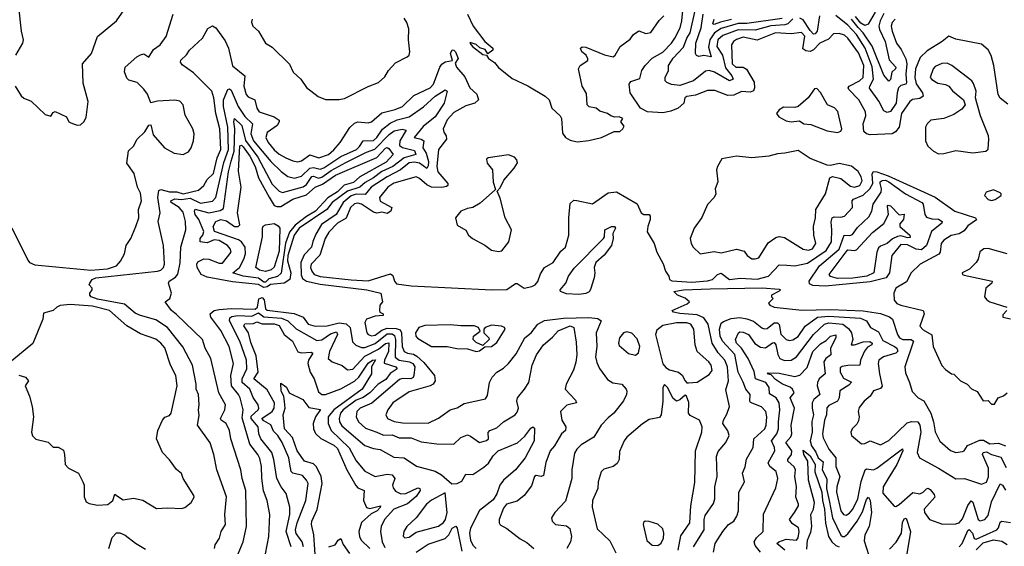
# Model space of a CAD drawing. Extents: x 1603745 to 1745082, y 385868 to 533966.
# Tile 432 of 646: x 1704320 to 1710069, y 441148 to 444222. Entities that reach past the tile are written whole.
import ezdxf

# ---------------------------------------------------------------- set-up
doc = ezdxf.new("R2010")
doc.units = 0

msp = doc.modelspace()

# ---------------------------------------------------------------- linework, layer by layer
at = {"layer": '0CON20XD'}
for points in [[(1704312.3, 444297.7), (1704328.5, 444155), (1704340, 444105), (1704336.2, 444085), (1704296.2, 444015)], [(1704655, 443606.2), (1704675, 443608.8), (1704695, 443626.7), (1704708.3, 443651.7), (1704720, 443745), (1704691.7, 443851.7), (1704686.2, 443965), (1704738.6, 444025), (1704775, 444124), (1704886, 444215), (1704929.7, 444280.3)], [(1710089.6, 443729.6), (1710045, 443763.5), (1710032.4, 443785), (1710007.2, 443955), (1709992.1, 444012.1), (1709975, 444045.6), (1709935, 444078.6), (1709785, 444108.1), (1709745, 444126), (1709705.8, 444094.2), (1709619.4, 444040.6), (1709578.5, 444001.5), (1709550.9, 443935), (1709545.8, 443885), (1709555, 443847.9), (1709591.3, 443795), (1709595.5, 443775), (1709575, 443761.6), (1709533, 443757), (1709517.5, 443745), (1709468.3, 443675), (1709455, 443595.4), (1709433.2, 443566.8), (1709414.2, 443555), (1709285, 443550.5), (1709265, 443555.3), (1709249.6, 443569.6), (1709244.7, 443615), (1709259.5, 443660.5), (1709257.5, 443685), (1709219.6, 443755), (1709160.3, 443815), (1709156.9, 443825), (1709163.4, 443835), (1709224.2, 443865), (1709244.8, 443885), (1709248.7, 443955), (1709218.1, 444028.1), (1709155.6, 444115), (1709135, 444132.6), (1709105, 444141.9), (1709070.6, 444139.4), (1709042.4, 444107.6), (1708990.9, 444085), (1708954.2, 444045.8), (1708935, 444036.1), (1708909.4, 444039.4), (1708892.5, 444052.5), (1708904.6, 444125), (1708885, 444146.9), (1708825, 444139.8), (1708733.8, 444146.2), (1708625, 444102.8), (1708545, 444119.3), (1708505, 444107.2), (1708487.6, 444095), (1708475.3, 444075), (1708480.7, 443965), (1708501.1, 443945), (1708545, 443945.9), (1708564.1, 443934.1), (1708607.6, 443857.6), (1708610.8, 443825), (1708603.7, 443806.3), (1708585, 443799.6), (1708535, 443803.2), (1708489.2, 443780.8), (1708455, 443778.8), (1708379.1, 443809.1), (1708335, 443809.2), (1708265, 443781.2), (1708215, 443774), (1708204.3, 443765.7), (1708197.1, 443735), (1708164.3, 443705.7), (1708122.7, 443687.3), (1708075, 443677.6), (1707985, 443683.5), (1707944.8, 443704.8), (1707885.2, 443795), (1707878.4, 443845), (1707888, 443862), (1707940.8, 443879.2), (1707952.5, 443925), (1707971.2, 443955), (1708012.1, 443997.9), (1708075, 444031.7), (1708125, 444084.3), (1708144.4, 444115), (1708175.5, 444174.5), (1708186.3, 444215), (1708194.8, 444295)], [(1708835, 444226.3), (1708805, 444198.5), (1708788.1, 444191.9), (1708705, 444185.9), (1708615, 444160.6), (1708515, 444162.5), (1708425, 444130.1), (1708396.2, 444105), (1708390.9, 444065), (1708422.6, 444015), (1708441.4, 443941.4), (1708478, 443895), (1708485.5, 443875), (1708465, 443865.3), (1708376.2, 443915), (1708345, 443924.7), (1708325, 443921.8), (1708255, 443865.4), (1708175, 443838.4), (1708125, 443844.2), (1708097.8, 443855), (1708089.7, 443865), (1708088.4, 443885), (1708107.8, 443925), (1708108.9, 443955), (1708135, 443997.3), (1708195, 444061.3), (1708216, 444115), (1708235, 444145.5), (1708263.1, 444275)], [(1709365, 444258.7), (1709343.8, 444215), (1709336.8, 444185), (1709339.2, 444165), (1709372.9, 444095), (1709397.1, 443987.1), (1709435.2, 443945), (1709434.1, 443935), (1709413, 443915), (1709405, 443873.8), (1709395, 443862.5), (1709365, 443898.8), (1709297.7, 444067.7), (1709245.7, 444145.7), (1709215, 444176.4), (1709176.9, 444225)], [(1709315.6, 444265), (1709274.9, 444195.1), (1709255, 444187.3), (1709231, 444201), (1709199.7, 444239.7)], [(1704275, 443006.7), (1704368, 442818), (1704378, 442805), (1704408.3, 442791.7), (1704735, 442760.8), (1704832.7, 442767.3), (1704884.4, 442785), (1704908, 442812), (1704932.5, 442855), (1704941.2, 442905), (1704968.9, 442945), (1704998.9, 443015), (1705015.8, 443065), (1705014.3, 443115), (1705030.6, 443165), (1705025, 443208.8), (1705008.8, 443245), (1704988, 443325), (1704946.2, 443385), (1704955, 443456.2), (1704985, 443483.8), (1705006.7, 443525), (1705051.7, 443568.3), (1705075, 443606.7), (1705085, 443607.5), (1705100.3, 443550.3), (1705165, 443474), (1705222.6, 443442.6), (1705274, 443436), (1705305, 443451.2), (1705320.8, 443475), (1705334.2, 443515), (1705338, 443555), (1705331.2, 443585), (1705287.1, 443665), (1705273.8, 443725), (1705255, 443746), (1705225, 443753.3), (1705125, 443746.9), (1705085, 443737.5), (1705066.8, 443786.8), (1705045, 443817.5), (1705005.7, 443855.7), (1704958.1, 443868.1), (1704945, 443881.2), (1704933, 443917), (1704935.6, 443944.4), (1705003.8, 444006.2), (1705025, 444016.9), (1705045, 444021.9), (1705075, 444002.5), (1705101.3, 444048.7), (1705140, 444075), (1705175.6, 444124.4), (1705217.1, 444255)], [(1705677.5, 444225), (1705673, 444207), (1705681.2, 444185), (1705714.3, 444154.3), (1705756.2, 444085), (1705795, 444062), (1705895, 443962), (1705917.5, 443915), (1705960.8, 443875), (1705995, 443826.2), (1706063.7, 443773.7), (1706105.5, 443755.5), (1706185, 443755.5), (1706217.4, 443762.6), (1706355, 443832.2), (1706415, 443855.8), (1706451.1, 443888.9), (1706472.5, 443925), (1706515, 443970), (1706583.3, 444005), (1706593.3, 444015), (1706598.8, 444035), (1706590, 444105), (1706591.7, 444168.3), (1706580, 444205), (1706565, 444230.8)], [(1706933.8, 444253.8), (1706967.8, 444185), (1707035, 444094.2), (1707083.3, 444055), (1707082.5, 444045), (1707053, 444023), (1707038.1, 444048.1), (1707007.6, 444057.6), (1706985, 444078.1), (1706950.7, 444089.3), (1706947.5, 444085), (1706964.5, 444065), (1707025, 444018.9), (1707045, 444014), (1707058.1, 443995), (1707092.1, 443972.1), (1707115, 443942.2), (1707195, 443878.6), (1707286, 443836), (1707388.8, 443775), (1707411.2, 443755), (1707426.2, 443705), (1707475, 443660), (1707483.8, 443645), (1707489.3, 443559.3), (1707507.5, 443535), (1707535, 443518), (1707575, 443509.4), (1707643.2, 443516.8), (1707717.5, 443535), (1707790.7, 443569.3), (1707825, 443570), (1707842.5, 443585), (1707849.3, 443600.7), (1707830, 443625), (1707842.5, 443645), (1707820, 443655), (1707795, 443653.3), (1707770.6, 443660.6), (1707752.5, 443675), (1707707.3, 443687.3), (1707685, 443705.8), (1707645, 443713.8), (1707633.8, 443725), (1707630.3, 443790.3), (1707603.8, 443835), (1707583.3, 443935), (1707592.5, 443955), (1707636.4, 443983.6), (1707636.7, 443993.3), (1707626.9, 444015), (1707602.9, 444035), (1707593.8, 444055), (1707605, 444064), (1707625, 444060.9), (1707735, 444017.2), (1707785, 444004.7), (1707797.3, 444015), (1707825.7, 444065), (1707885, 444107.5), (1707904.6, 444135.4), (1707935, 444157.5), (1707975, 444140.8), (1708005, 444147.1), (1708052.9, 444217.1), (1708080, 444245)], [(1708771.7, 444228.3), (1708565, 444198.9), (1708515, 444199.1), (1708415, 444171.1), (1708376.3, 444145), (1708349.1, 444105), (1708342.6, 444062.6), (1708357.3, 444005), (1708315, 444012.1), (1708285, 444008), (1708272.3, 444012.3), (1708265.6, 444025.6), (1708267, 444085), (1708298.5, 444175), (1708310.6, 444255)], [(1708477, 444223), (1708411.7, 444208.3), (1708375, 444193), (1708367.1, 444197.1), (1708374.5, 444225.5)], [(1708989.2, 444245), (1708975.5, 444155), (1708965, 444140), (1708955, 444138.5), (1708935, 444158.5), (1708895, 444220.4), (1708875, 444231.6)], [(1709431.1, 444225), (1709414.7, 444205), (1709408.8, 444185), (1709415, 444154.3), (1709440.3, 444085), (1709467.6, 444047.6), (1709494.2, 443994.2), (1709500.3, 443965), (1709493.3, 443905), (1709497.4, 443852.6), (1709493.6, 443845), (1709465, 443837.4), (1709451.9, 443825), (1709442.4, 443795), (1709438, 443735), (1709405, 443685.3), (1709385, 443679.6), (1709365, 443689.1), (1709336.1, 443746.1), (1709282, 443822), (1709283.3, 443835), (1709305.5, 443875), (1709297.5, 443947.5), (1709256.4, 444056.4), (1709205.1, 444135), (1709155, 444190.5), (1709085, 444247.4)], [(1705457.9, 441135), (1705462.4, 441157.6), (1705486.4, 441195), (1705495.5, 441235), (1705522.3, 441275), (1705517.7, 441335), (1705528, 441438), (1705470.8, 441595), (1705454.6, 441684.6), (1705432, 441752), (1705358.4, 441855), (1705367.4, 441912.6), (1705364.1, 441945.9), (1705368.5, 441975), (1705364.6, 442035), (1705351.4, 442065), (1705351.4, 442095), (1705329.7, 442205), (1705273, 442313), (1705183.9, 442425), (1705115, 442470), (1705025.3, 442494.7), (1704995, 442509.1), (1704931.8, 442561.8), (1704775, 442590.2), (1704738, 442605), (1704730, 442615), (1704728.8, 442625), (1704743.3, 442645), (1704743.3, 442655), (1704726.7, 442675), (1704728.8, 442685), (1704744, 442705), (1704765, 442714.5), (1705125, 442753.5), (1705145, 442760), (1705159.6, 442775), (1705165.7, 442794.3), (1705159.7, 442905), (1705129.2, 443045), (1705139.6, 443095), (1705126.6, 443183.4), (1705131.9, 443225), (1705145, 443231.1), (1705195, 443216.6), (1705237.8, 443217.8), (1705275, 443204.9), (1705363.9, 443226.1), (1705395, 443254.5), (1705415, 443289.4), (1705451.1, 443325), (1705473.4, 443416.6), (1705495.1, 443465), (1705488.7, 443585), (1705464.4, 443675), (1705453.5, 443765), (1705441.6, 443805), (1705335, 443912.7), (1705269.5, 443959.5), (1705258.9, 443975), (1705260.6, 443985), (1705293.6, 444016.4), (1705311.2, 444045), (1705386.9, 444115), (1705419.2, 444170.8), (1705445, 444187.1), (1705465, 444174.6), (1705519, 444099), (1705539.5, 444055), (1705563.3, 443953.3), (1705633.8, 443895), (1705628.6, 443835), (1705642.7, 443785), (1705655, 443772), (1705693.5, 443753.5), (1705704.1, 443705), (1705718.5, 443685), (1705805.8, 443655), (1705836, 443635), (1705836, 443625), (1705822.5, 443605), (1705765, 443563.5), (1705757.5, 443535), (1705771, 443505), (1705805, 443463.3), (1705835, 443437.5), (1705874.5, 443415), (1705915, 443397.4), (1705945, 443392.2), (1705965, 443398.8), (1706015, 443433.8), (1706065.9, 443415.9), (1706122.9, 443435), (1706155, 443461.9), (1706191.2, 443505), (1706247.6, 443592.4), (1706275, 443617.9), (1706294.7, 443625.3), (1706355, 443619.6), (1706375, 443626.1), (1706435, 443678.9), (1706512.3, 443697.7), (1706555, 443714.7), (1706620.9, 443779.1), (1706716.1, 443825), (1706736.3, 443845), (1706772.7, 443945), (1706785, 443963.3), (1706805, 443975.7), (1706846.2, 443983.8), (1706836, 444025), (1706844.4, 444045.6), (1706855, 444044), (1706865, 444033.8), (1706881.1, 443995), (1706861.7, 443968.3), (1706870, 443945), (1706918.9, 443888.9), (1706948.2, 443825), (1706988.3, 443788.3), (1706998.2, 443755), (1706976.9, 443735), (1706925, 443719.2), (1706855, 443680), (1706815, 443637.3), (1706793.1, 443585), (1706796.5, 443565), (1706809.6, 443545), (1706811.3, 443525), (1706764.6, 443465), (1706756.5, 443365), (1706762.4, 443335), (1706819.6, 443265), (1706820, 443255), (1706812.4, 443247.6), (1706785, 443242.3), (1706724.8, 443244.8), (1706697.8, 443257.8), (1706655, 443295.4), (1706635, 443304.5), (1706505, 443267.1), (1706470, 443245), (1706420.6, 443185), (1706425, 443163.8), (1706493.3, 443125), (1706486.7, 443105), (1706465, 443091.2), (1706435, 443098.8), (1706405, 443092.5), (1706385, 443099.2), (1706315, 443145.6), (1706295, 443150.7), (1706275, 443147), (1706251.7, 443125), (1706226.1, 443063.9), (1706175, 443033.5), (1706125, 442981.6), (1706104.2, 442945), (1706072.6, 442847.4), (1706021.3, 442795), (1706019, 442775), (1706025, 442754.5), (1706040, 442735), (1706075, 442722.6), (1706254.5, 442704.5), (1706355, 442697.3), (1706485, 442738.4), (1706498.9, 442728.9), (1706508.5, 442695), (1706520.7, 442680.7), (1706605, 442668.6), (1707076.2, 442646.2), (1707165, 442648.1), (1707215, 442682.4), (1707225, 442681.9), (1707264.9, 442654.9), (1707310.5, 442665), (1707328.9, 442675), (1707345.6, 442694.4), (1707361.4, 442738.6), (1707385, 442776), (1707435, 442804.3), (1707479.3, 442870.7), (1707506.9, 442895), (1707525.5, 442965), (1707525.8, 443065), (1707535, 443150), (1707555, 443168.8), (1707573.6, 443166.4), (1707665, 443147.8), (1707755, 443211.5), (1707805, 443216.9), (1707925, 443147.1), (1707949.2, 443095), (1707965, 443084.4), (1707994.6, 443084.6), (1708000.8, 443075), (1708001.8, 443055), (1707986.7, 443015), (1707984.4, 442984.4), (1708025, 442916.7), (1708040.8, 442865), (1708077.5, 442797.5), (1708090, 442755), (1708111.1, 442725), (1708114.4, 442705), (1708127.4, 442697.4), (1708245, 442690), (1708335, 442697.5), (1708365.1, 442704.9), (1708393.8, 442735), (1708415, 442741.9), (1708465, 442705.6), (1708526.5, 442713.5), (1708625, 442707.5), (1708691.8, 442725), (1708755, 442791.5), (1708799.8, 442789.8), (1708845.4, 442785.4), (1708920.6, 442800.6), (1709029, 442875), (1709059.2, 442925), (1709062.8, 442995), (1709057.1, 443042.9), (1709063.3, 443065), (1709075, 443071.1), (1709115, 443069.7), (1709135, 443076.2), (1709182.1, 443125), (1709181.2, 443165), (1709187.8, 443175), (1709245, 443197.7), (1709284.1, 443235), (1709301.2, 443265), (1709296.8, 443323.2), (1709305, 443335.5), (1709325, 443334.7), (1709390.8, 443310.8), (1709665.8, 443185.8), (1709780.5, 443105), (1709901.5, 443065), (1709906.7, 443053.3), (1709855, 443018.2), (1709835, 442990)], [(1709685, 443440), (1709715, 443441.4), (1709785, 443459.5), (1709885, 443445.6), (1709960, 443455), (1709973.8, 443466.2), (1709979.4, 443525), (1709976.9, 443545), (1709930.3, 443660.3), (1709907.7, 443737.7), (1709901.2, 443765), (1709904.4, 443805), (1709889.8, 443849.8), (1709878.6, 443865), (1709762, 443955), (1709735, 443968.6), (1709705, 443966.5), (1709665, 443948.6), (1709653.3, 443935), (1709636.2, 443885), (1709645, 443872.9), (1709681.2, 443851.2), (1709725, 443844.5), (1709744.7, 443834.7), (1709767, 443807), (1709830, 443755), (1709840, 443725), (1709820.9, 443699.1), (1709775, 443668.5), (1709715, 443645.4), (1709640, 443635), (1709618.8, 443615), (1709608.8, 443595), (1709609.2, 443515), (1709623.2, 443483.2), (1709655.6, 443455.6), (1709685, 443440)], [(1704293.8, 443835), (1704328.3, 443778.3), (1704345, 443763.3), (1704387.3, 443747.3), (1704469.3, 443669.3), (1704501.7, 443658.3), (1704515, 443680), (1704526.4, 443686.4), (1704592.5, 443655), (1704606.7, 443626.7), (1704619.3, 443619.3), (1704655, 443606.2)], [(1705596.2, 441105), (1705624.5, 441175), (1705644.7, 441265), (1705640.9, 441475), (1705619.5, 441545), (1705612.1, 441595), (1705552.5, 441775), (1705545.3, 441825), (1705525.4, 441865), (1705496.9, 441885), (1705492.3, 441895), (1705517.3, 441945), (1705520.9, 441975), (1705483.4, 442043.4), (1705435.4, 442245), (1705403.9, 442305), (1705386.9, 442355), (1705235, 442500.7), (1705205.6, 442525), (1705170, 442575), (1705196.2, 442595), (1705206.7, 442625), (1705188, 442685), (1705192.5, 442695), (1705230.7, 442719.3), (1705243.1, 442736.9), (1705257.5, 442802.5), (1705261.4, 442895), (1705289.3, 442995), (1705289.1, 443045), (1705275, 443099.4), (1705251.5, 443125), (1705204.6, 443155), (1705202.5, 443165), (1705225, 443177.2), (1705265, 443173.5), (1705315, 443181.3), (1705375, 443151.8), (1705445, 443163), (1705466.1, 443183.9), (1705512.1, 443387.9), (1705538.8, 443465), (1705536.2, 443595), (1705509.7, 443715), (1705509.5, 443755), (1705534.9, 443815.1), (1705545, 443817.6), (1705555, 443810.9), (1705595.5, 443715), (1705635, 443656.9), (1705678.9, 443615), (1705669.2, 443555), (1705685.8, 443515), (1705786.5, 443395), (1705846.1, 443336.1), (1705885, 443307.4), (1705925, 443296.9), (1705965, 443309.4), (1706015, 443356.4), (1706035, 443358.9), (1706075, 443348.9), (1706095, 443357), (1706195.9, 443424.1), (1706287, 443465), (1706305, 443482), (1706325, 443515.3), (1706385, 443517.6), (1706405.2, 443535), (1706437.7, 443582.3), (1706482.3, 443617.7), (1706525, 443637.4), (1706595, 443654.6), (1706676.9, 443713.1), (1706745.8, 443775), (1706805, 443812.2), (1706816.4, 443805), (1706799, 443735), (1706745.1, 443654.9), (1706675, 443598.5), (1706622.7, 443535), (1706665, 443525.2), (1706680, 443515), (1706673.7, 443475), (1706692.9, 443442.9), (1706707.5, 443395), (1706705, 443368.5), (1706696.3, 443353.7), (1706654.1, 443385), (1706625, 443390.6), (1706595, 443386.2), (1706543.7, 443346.3), (1706465, 443305.1), (1706373, 443245), (1706337.3, 443202.7), (1706285, 443204.3), (1706255, 443193.4), (1706209.7, 443155), (1706167, 443085), (1706082.9, 443027.1), (1706049.1, 442970.9), (1706032.5, 442927.5), (1706024.8, 442895), (1705981.2, 442848.8), (1705961.8, 442805), (1705963.6, 442733.6), (1705970.8, 442710.8), (1705995.3, 442695.3), (1706075, 442677.9), (1706346.2, 442645), (1706428.8, 442625), (1706437.5, 442575), (1706423.3, 442555), (1706420, 442525), (1706422.5, 442515), (1706442.5, 442505), (1706442.5, 442495), (1706395, 442491.6), (1706344.4, 442475), (1706336.1, 442455), (1706346.4, 442395), (1706355, 442384.2), (1706375, 442376.7), (1706395, 442381.6), (1706435, 442410), (1706465, 442421.6), (1706519, 442419), (1706541.1, 442411.1), (1706549.6, 442395), (1706554.2, 442314.2), (1706564, 442285), (1706585, 442275.2), (1706619.9, 442269.9), (1706638.6, 442258.6), (1706680.4, 442220.4), (1706741.9, 442145), (1706746.6, 442113.4), (1706734.2, 442095), (1706715.9, 442084.1), (1706595, 442050.9), (1706499.4, 441985), (1706469.7, 441945), (1706457.3, 441915), (1706467.8, 441895), (1706506.7, 441876.7), (1706555, 441868.4), (1706705, 441867.6), (1706764.4, 441895.6), (1706834.2, 441945.8), (1706875, 441956.8), (1706915, 441982.5), (1707040.7, 442009.3), (1707052.3, 442027.7), (1707063.8, 442105), (1707078.5, 442135), (1707105, 442164.5), (1707145, 442188.5), (1707175, 442215.3), (1707218.8, 442271.2), (1707269, 442365), (1707306, 442395), (1707345, 442445.9), (1707383.5, 442466.5), (1707495, 442480.7), (1707643.4, 442483.4), (1707695, 442478.1), (1707714.5, 442465), (1707685.4, 442395), (1707689.6, 442315), (1707682.3, 442255), (1707690.6, 442220.6), (1707706.1, 442186.1), (1707752, 442122), (1707782.6, 442102.6), (1707835, 442094), (1707861.2, 442065), (1707864.1, 442054.1), (1707862.5, 442035), (1707845, 441996.7), (1707788.6, 441925), (1707755, 441898.6), (1707715.4, 441854.6), (1707673.1, 441785), (1707598.8, 441741.2), (1707572.3, 441715), (1707558.7, 441691.3), (1707543.6, 441595), (1707543.8, 441545), (1707507.5, 441412.5), (1707444.6, 441345.4), (1707425.7, 441315), (1707429.2, 441295), (1707448.8, 441275), (1707512.7, 441267.3), (1707533.1, 441253.1), (1707541.8, 441205), (1707536.4, 441175), (1707515.6, 441135)], [(1709095, 443564), (1709115, 443571.4), (1709119.5, 443585), (1709096, 443686), (1709078.1, 443708.1), (1709035.6, 443725.6), (1708995, 443796.2), (1708975, 443820), (1708960.7, 443819.3), (1708922.9, 443765), (1708865, 443715.7), (1708845, 443709.4), (1708778.7, 443711.3), (1708753.7, 443696.3), (1708739.2, 443675), (1708752.9, 443655), (1708795, 443630.8), (1708825, 443626.2), (1708872.2, 443632.2), (1708897.5, 443615), (1708939.7, 443609.7), (1709035, 443572.5), (1709095, 443564)], [(1705745, 442658), (1705715, 442676.3), (1705562.2, 442692.2), (1705415, 442719), (1705380, 442735), (1705355.7, 442775.7), (1705353.5, 442795), (1705360.6, 442809.4), (1705395, 442825.7), (1705425, 442824.6), (1705485, 442800.9), (1705505, 442801.4), (1705554.2, 442865), (1705548.8, 442885), (1705532.8, 442905), (1705485, 442933.4), (1705455, 442936.6), (1705415, 442919.6), (1705374, 442925), (1705373.9, 442945), (1705389.8, 442965), (1705395.4, 442985), (1705366.5, 443055), (1705344.2, 443084.2), (1705339.8, 443105), (1705345, 443116.7), (1705425.4, 443094.6), (1705491.3, 443108.7), (1705509.8, 443120.2), (1705538.5, 443335), (1705555.8, 443395.8), (1705572.4, 443455), (1705575.7, 443585), (1705570, 443625), (1705575, 443644.5), (1705616.4, 443605), (1705637.8, 443517.8), (1705710.3, 443420.3), (1705795, 443262.9), (1705835, 443221.9), (1705855, 443213.3), (1705975, 443247.4), (1705995, 443260.4), (1706025, 443307.6), (1706035, 443309.7), (1706065, 443297.8), (1706085, 443302.6), (1706138.4, 443341.6), (1706225, 443389.3), (1706345, 443448.4), (1706394.4, 443465.6), (1706477.1, 443552.9), (1706506.1, 443573.9), (1706553.4, 443583.4), (1706577.5, 443577.5), (1706539.2, 443515), (1706537.2, 443487.2), (1706556, 443476), (1706625, 443459.3), (1706632.9, 443435), (1706565, 443416.6), (1706499.7, 443365), (1706435, 443336.5), (1706385, 443298.8), (1706337.4, 443272.6), (1706307, 443245), (1706235, 443221.8), (1706143.8, 443155), (1706112.8, 443115), (1705952.3, 443005), (1705922.4, 442965), (1705886, 442845), (1705884.3, 442815), (1705904, 442745), (1705896.5, 442705), (1705865, 442684.5), (1705785, 442675.5), (1705765, 442662.6), (1705745, 442658)], [(1705755, 442690.2), (1705745, 442690.4), (1705715, 442713.4), (1705625, 442724.5), (1705565.5, 442745), (1705603.1, 442775), (1705629, 442825), (1705638.4, 442855), (1705636.9, 442895), (1705615.2, 442925), (1705596.7, 442936.7), (1705457.5, 442985), (1705450.4, 443015), (1705465, 443043.3), (1705495, 443055.9), (1705527.8, 443047.8), (1705575, 443015.9), (1705595.2, 443014.8), (1705605.4, 443025), (1705592.4, 443095), (1705612.6, 443245), (1705598, 443338), (1705605, 443485.9), (1705615, 443489), (1705625, 443479.4), (1705664.6, 443425), (1705695.7, 443365), (1705715, 443298.1), (1705776.7, 443186.7), (1705805, 443138.5), (1705821.6, 443131.6), (1705845, 443132), (1705915, 443174.2), (1705995, 443199.7), (1706045.4, 443244.6), (1706088.7, 443261.3), (1706164.8, 443315), (1706405, 443418), (1706455, 443472.3), (1706465, 443475.7), (1706475, 443470.7), (1706500.8, 443435), (1706459.7, 443390.3), (1706305.1, 443304.9), (1706268.7, 443271.3), (1706214.7, 443255.3), (1706175, 443216.8), (1706118.5, 443181.5), (1706046.8, 443105), (1705995, 443074.3), (1705927.8, 443022.2), (1705895, 442981.9), (1705872.5, 442917.5), (1705847.1, 442742.9), (1705826.1, 442723.9), (1705775, 442710.3), (1705755, 442690.2)], [(1708615, 442825.5), (1708635, 442832.2), (1708690, 442920), (1708735, 442950.4), (1708755, 442957.3), (1708785, 442950.4), (1708895, 442882.9), (1708925, 442877.5), (1708949.1, 442885), (1708967.5, 442915), (1708955.9, 442965), (1708954.1, 443015), (1708965.8, 443065), (1708967.8, 443115), (1709025.8, 443205), (1709050.8, 443299.2), (1709065, 443306.2), (1709115, 443294.4), (1709171.3, 443251.3), (1709195, 443244.4), (1709225.3, 443255), (1709238, 443282), (1709233.5, 443305), (1709215, 443336.9), (1709176.7, 443366.7), (1709105, 443383.6), (1709055, 443370.8), (1709035, 443372.5), (1708935, 443411.4), (1708865, 443458.8), (1708787.7, 443442.3), (1708745, 443440), (1708693.9, 443426.1), (1708595, 443416.7), (1708505, 443426.2), (1708420, 443410), (1708393.8, 443365), (1708388.8, 443345), (1708396, 443275), (1708381.1, 443235), (1708384, 443205), (1708374.3, 443185), (1708335, 443144.2), (1708303.3, 443066.7), (1708257.8, 443005), (1708235.6, 442945), (1708240.6, 442915), (1708251.4, 442895), (1708293.3, 442855), (1708375, 442869.2), (1708415, 442861.2), (1708505, 442882), (1708550.2, 442870.2), (1708567.1, 442845), (1708595, 442826.9), (1708615, 442825.5)], [(1707115, 442868.8), (1707135, 442873.8), (1707176, 442925), (1707192.5, 442995), (1707153.8, 443065), (1707125, 443180), (1707108.3, 443221.7), (1707125, 443240), (1707146.7, 443285), (1707208, 443355), (1707227, 443387), (1707222.5, 443405), (1707209.5, 443419.5), (1707175, 443434), (1707055, 443416), (1707045, 443407.5), (1707050, 443385), (1707081.2, 443345), (1707083.9, 443273.9), (1707098.3, 443231.7), (1707009.1, 443150.9), (1706965, 443125.8), (1706935, 443120.8), (1706895, 443104), (1706863.8, 443065), (1706875, 443022.5), (1706924, 442994), (1706941.2, 442965), (1706963.8, 442945), (1707035, 442906.2), (1707075, 442876), (1707115, 442868.8)], [(1709025, 442667.5), (1708951.6, 442671.6), (1708930.6, 442680.6), (1708930.4, 442695), (1708990.4, 442785), (1709105, 442882.3), (1709133.8, 442965), (1709167.6, 442962.4), (1709182.5, 442967.5), (1709211.6, 443008.4), (1709278.6, 443071.4), (1709294.8, 443105), (1709304.1, 443145), (1709349.8, 443215), (1709352, 443235), (1709343.8, 443266.2), (1709344.7, 443275.3), (1709355, 443283.3), (1709375, 443284.7), (1709395, 443275.6), (1709491.4, 443205), (1709588.2, 443155), (1709594.7, 443144.7), (1709604.2, 443084.2), (1709615, 443068.5), (1709645, 443059.3), (1709685, 443057.2), (1709705.4, 443045), (1709704.5, 443035), (1709643.9, 442985), (1709615.1, 442904.9), (1709585, 442879.4), (1709555, 442882.1), (1709502.9, 442907.1), (1709465, 442910.3), (1709411.4, 442845), (1709398.6, 442745), (1709380, 442715), (1709285, 442691.9), (1709105, 442674.4), (1709025, 442667.5)], [(1709995, 443166), (1710015, 443172.5), (1710050, 443195), (1710051.2, 443205), (1710045, 443211.2), (1710005, 443228.1), (1709963.3, 443215), (1709953.3, 443195), (1709975, 443172.5), (1709995, 443166)], [(1709095, 442711.9), (1709053.7, 442723.7), (1709045.3, 442735), (1709145, 442868), (1709155, 442879), (1709195, 442874.8), (1709205, 442879.1), (1709299.1, 442980.9), (1709365, 443031.8), (1709392.6, 443085), (1709386.8, 443133.2), (1709390.8, 443139.2), (1709405, 443135.5), (1709455, 443083.1), (1709485, 443086.7), (1709480, 443055), (1709458.9, 443031.1), (1709459.5, 443015), (1709516.5, 442965), (1709519.2, 442950.8), (1709505, 442949), (1709465, 442959.7), (1709445, 442957.5), (1709416.2, 442943.8), (1709385, 442915.7), (1709345, 442899.6), (1709335, 442890.7), (1709324.8, 442865), (1709307, 442745), (1709267.1, 442725), (1709185, 442714), (1709095, 442711.9)], [(1705755, 442751.7), (1705719.9, 442759.9), (1705698.8, 442775), (1705738.6, 442955), (1705736.9, 443005), (1705742.1, 443017.9), (1705754.5, 443025.5), (1705805, 443031.9), (1705829.4, 443019.4), (1705838.7, 443005), (1705835, 442871.9), (1705805, 442776.9), (1705787.7, 442762.3), (1705755, 442751.7)], [(1707585, 442618.1), (1707512.5, 442622.5), (1707476.9, 442635), (1707476.5, 442645), (1707508.1, 442685), (1707524.1, 442725), (1707558, 442772), (1707729.2, 442945), (1707734.7, 442955.3), (1707736.2, 442995), (1707775, 443015.4), (1707793.8, 443015), (1707797.9, 443005), (1707784.1, 442975), (1707785.3, 442944.7), (1707775.5, 442905), (1707732.9, 442847.1), (1707684.7, 442805.3), (1707675, 442776.2), (1707678.7, 442745), (1707673.8, 442715), (1707652.7, 442647.3), (1707645.5, 442634.5), (1707625, 442623.8), (1707585, 442618.1)], [(1709835, 442990), (1709805, 442972.7), (1709758.2, 442961.8), (1709715.2, 442934.8), (1709699.6, 442915), (1709694.7, 442865.3), (1709687.2, 442852.8), (1709578.1, 442795), (1709525.9, 442744.1), (1709497.7, 442692.3), (1709436.2, 442655), (1709424, 442625), (1709426, 442585), (1709442, 442565), (1709463.8, 442555), (1709595.6, 442525), (1709601.8, 442505), (1709575, 442433.3), (1709595, 442411.9), (1709645, 442383.3), (1709653.1, 442315), (1709705, 442203.3), (1709725, 442180), (1709760, 442155), (1709775, 442152.5), (1709812.5, 442115), (1709852.5, 442095), (1709877.7, 442067.7), (1709911.2, 442051.2), (1709945, 441996.7), (1709975, 442000), (1709995, 441977.5), (1710011.7, 441978.3), (1710032.5, 442015), (1710063.6, 442026.4), (1710085, 442043.8)], [(1710085, 442854.5), (1709975, 442886.7), (1709950, 442885), (1709925, 442866.7), (1709916.7, 442825), (1709904.4, 442805), (1709865, 442766.7), (1709822.5, 442745), (1709824.3, 442735), (1709835, 442730), (1709997.5, 442695), (1709996.7, 442685), (1709960, 442655), (1709953.3, 442605), (1709966.1, 442586.1), (1709985, 442576), (1710083.8, 442545)], [(1708254.8, 441145.2), (1708316.2, 441245), (1708316.5, 441305), (1708322.7, 441327.3), (1708371.9, 441398.1), (1708378.4, 441425), (1708377.9, 441495), (1708391.8, 441555), (1708388, 441672), (1708398.3, 441701.7), (1708443.5, 441755), (1708462.2, 441795), (1708455, 441822), (1708425.5, 441865), (1708428.8, 441885), (1708449.5, 441920.5), (1708464.1, 441965), (1708442.6, 442062.6), (1708458, 442115), (1708452.8, 442195), (1708436.7, 442235), (1708398.3, 442278.3), (1708363.2, 442333.2), (1708340, 442445), (1708315, 442481.2), (1708275, 442500.3), (1708175, 442507.1), (1708137.5, 442515), (1708130, 442525), (1708217, 442563), (1708230, 442575), (1708206.1, 442596.1), (1708160, 442615), (1708140, 442635), (1708195, 442644.4), (1708351.9, 442651.9)], [(1708351.9, 442651.9), (1708655, 442657.4), (1708755, 442648.8), (1708762.5, 442645), (1708755, 442637.5), (1708710, 442615), (1708710, 442605), (1708720, 442595), (1708693, 442567), (1708700, 442555), (1708724.4, 442544.4), (1708887.5, 442527.5), (1709055, 442531.5), (1709245, 442522.9), (1709345, 442508), (1709398.7, 442488.7), (1709416.2, 442475), (1709444.7, 442385), (1709456, 442366), (1709476.4, 442356.4), (1709525, 442355.6), (1709538.7, 442345), (1709488.2, 442195), (1709491.5, 442161.5), (1709515.3, 442105.3), (1709531.1, 442051.1), (1709565.3, 442015.3), (1709598.4, 441998.4), (1709639.2, 441925), (1709655.6, 441875), (1709665.6, 441815.6), (1709693, 441763), (1709755, 441707.5), (1709785, 441696.5), (1709825, 441702.7), (1709835, 441706.5), (1709853.7, 441736.3), (1709925, 441768.3), (1709947.9, 441767.9), (1709985, 441745.7), (1710035, 441750.6), (1710075.8, 441735.8)], [(1705755.9, 441105), (1705774.7, 441205), (1705780, 441335), (1705764.5, 441415), (1705742.9, 441472.9), (1705733.7, 441546.3), (1705732.3, 441615), (1705721.4, 441661.4), (1705710, 441685), (1705663.3, 441745), (1705619.2, 441899.2), (1705624.3, 441945), (1705607.4, 442015), (1705598, 442035), (1705556.3, 442085), (1705553.8, 442146.2), (1705569.2, 442215), (1705542.6, 442315), (1705495, 442407.5), (1705436.6, 442485), (1705431.8, 442505), (1705455, 442524.3), (1705485, 442531.5), (1705555, 442536.7), (1705695, 442533.3), (1705707.9, 442545), (1705717, 442593), (1705735, 442600.2), (1705746.6, 442586.6), (1705754.9, 442534.9), (1705765, 442527.3), (1705923.2, 442506.8), (1705975.4, 442485.4), (1706005.1, 442445.1), (1706045, 442434), (1706115, 442435.7), (1706185, 442453.2), (1706226, 442446), (1706249.1, 442425), (1706262.8, 442342.8), (1706282.2, 442322.2), (1706315, 442308), (1706335, 442309.3), (1706395, 442332.6), (1706465, 442387.7), (1706495, 442388.4), (1706509, 442379), (1706515.1, 442355), (1706511.5, 442251.5), (1706535, 442234.2), (1706595.3, 442225.3), (1706615.1, 442215.1), (1706626.7, 442195), (1706622, 442145), (1706616.6, 442133.4), (1706604, 442126), (1706555, 442127.2), (1706537.8, 442122.2), (1706377, 441983), (1706308.8, 441955), (1706288.8, 441935), (1706284.7, 441905), (1706297.8, 441875), (1706338.7, 441838.7), (1706405, 441813.7), (1706445, 441797.6), (1706495, 441799.8), (1706535, 441782.1), (1706605, 441780.8), (1706665, 441757.5), (1706755, 441746.2), (1706855, 441744.4), (1706896.4, 441783.6), (1706935, 441798.1), (1706952.1, 441792.1), (1707005, 441753.8), (1707045, 441765.6), (1707056.4, 441775), (1707055, 441812.5), (1707064.5, 441825), (1707105, 441839.6), (1707145, 441875.5), (1707213.3, 441916.7), (1707225, 441931.4), (1707232.7, 441955), (1707222.7, 441995), (1707225.9, 442015), (1707268.2, 442065), (1707293.1, 442105), (1707311.8, 442205), (1707336.9, 442265), (1707377.5, 442325), (1707431.5, 442368.5), (1707463.5, 442406.5), (1707535, 442434.8), (1707554.8, 442424.8), (1707569.8, 442340.2), (1707573.4, 442265), (1707566.9, 442223.1), (1707553.1, 442176.9), (1707511.3, 442095), (1707504.5, 442065), (1707565, 442001.4), (1707571.4, 441985), (1707515, 441971.8), (1707476.9, 441935), (1707484.6, 441885), (1707509.5, 441845), (1707506.5, 441825), (1707483.6, 441805), (1707442.3, 441735), (1707417.5, 441705), (1707392, 441638), (1707378.1, 441561.9), (1707365, 441556.4), (1707335, 441561.2), (1707325, 441555.7), (1707307.8, 441502.2), (1707265, 441444.4), (1707225, 441412.5), (1707162.5, 441395), (1707145, 441371.5), (1707119.5, 441305), (1707118.6, 441285), (1707124.5, 441274.5), (1707165, 441252.7), (1707242.1, 441192.1), (1707281.6, 441171.6), (1707321.9, 441135)], [(1705118.8, 441368.8), (1705185, 441373.5), (1705265, 441369.4), (1705285, 441374.2), (1705322, 441405), (1705338.8, 441435), (1705336.2, 441445), (1705273.8, 441545), (1705264.1, 441574.1), (1705235, 441596.2), (1705194.1, 441654.1), (1705153.8, 441695), (1705118, 441775), (1705125.8, 441825), (1705153.1, 441885), (1705167.9, 441902.1), (1705195, 441911.1), (1705205.4, 441925), (1705238.9, 442085), (1705232, 442145), (1705201.6, 442205), (1705166.8, 442306.8), (1705145, 442334.7), (1705115, 442357.1), (1705025, 442388.5), (1704945.5, 442435), (1704844.4, 442525), (1704745, 442549.4), (1704615, 442558.8), (1704555.6, 442554.4), (1704536.7, 442545), (1704516.2, 442523.8), (1704460, 442510), (1704455.8, 442474.2), (1704397, 442333), (1704275, 442230.8)], [(1705905.2, 441145), (1705875.4, 441235), (1705897.4, 441335), (1705897.2, 441377.2), (1705876, 441456), (1705845.9, 441495), (1705821, 441545), (1705804.8, 441655), (1705791.9, 441695), (1705728.8, 441775), (1705716.2, 441805), (1705712.6, 441845), (1705671.3, 441895), (1705672.5, 441907.5), (1705713.3, 441945), (1705716.8, 441955), (1705712.9, 441975), (1705683.4, 442016.6), (1705663.5, 442065), (1705619.6, 442105), (1705619.9, 442125), (1705646.2, 442185), (1705645.1, 442235.1), (1705605.9, 442345.9), (1705545.5, 442465), (1705547.5, 442482.5), (1705559.6, 442490.4), (1705593.9, 442496.1), (1705675, 442491.6), (1705715, 442511.6), (1705745, 442486.8), (1705849.2, 442479.2), (1705884.9, 442464.9), (1705935, 442418.1), (1706055, 442348.9), (1706085, 442353.8), (1706135, 442389.3), (1706169.8, 442399.8), (1706174.7, 442385), (1706128.8, 442285), (1706121.8, 442245), (1706145, 442225.5), (1706202.9, 442202.9), (1706235, 442178.1), (1706265, 442182.9), (1706335, 442257.9), (1706415, 442299.5), (1706455, 442331.5), (1706475, 442335.2), (1706473.3, 442285), (1706449.3, 442235), (1706448.2, 442218.2), (1706515.4, 442195), (1706524.6, 442185), (1706483.8, 442156.2), (1706457.7, 442122.3), (1706412.7, 442095), (1706363.8, 442045), (1706325, 442017.2), (1706285, 442000.8), (1706208.1, 441945), (1706193.4, 441925), (1706185.5, 441895), (1706187.7, 441875), (1706200.9, 441850.9), (1706335, 441737.6), (1706385, 441719.5), (1706425, 441714.1), (1706505, 441668.9), (1706565, 441663.9), (1706636, 441616), (1706745, 441587.5), (1706782.5, 441565), (1706842.9, 441512.9), (1706875, 441514.5), (1706901.9, 441528.1), (1706925, 441569.1), (1706965, 441567.5), (1707030.3, 441609.7), (1707056.6, 441633.4), (1707085, 441676.5), (1707114.4, 441705), (1707227.5, 441752.5), (1707268.9, 441791.1), (1707305, 441838.9), (1707315.7, 441845.7), (1707325, 441837.5), (1707323.6, 441765), (1707270.5, 441665), (1707214.7, 441595), (1707144.8, 441535.2), (1707123.8, 441505), (1707105.9, 441455), (1707085, 441420), (1707005, 441356.7), (1706951.5, 441255), (1706946.7, 441225), (1706951.3, 441185), (1706966.5, 441155), (1706985.1, 441135.1)], [(1708370.9, 441115), (1708381.6, 441165), (1708425, 441234.6), (1708458.1, 441275), (1708490, 441295), (1708507.3, 441325), (1708516.8, 441355), (1708518.8, 441465), (1708552.2, 441525), (1708540.5, 441575), (1708556.8, 441613.2), (1708563.7, 441656.3), (1708601.8, 441725), (1708606.7, 441775), (1708670, 441835), (1708678.8, 441855), (1708683.2, 441905), (1708676.9, 441935), (1708652, 441962), (1708587.6, 441987.6), (1708582.9, 441995), (1708585.3, 442035), (1708559.5, 442065), (1708545, 442106.2), (1708515.5, 442165), (1708495, 442268.8), (1708423, 442345), (1708409.1, 442375), (1708405.2, 442415), (1708415, 442450.6), (1708428.8, 442461.2), (1708475, 442477.6), (1708525, 442484.5), (1708565, 442476.7), (1708605, 442462.3), (1708652.8, 442422.8), (1708667.3, 442417.3), (1708685, 442420.3), (1708725, 442452.3), (1708745, 442453.3), (1708753.4, 442443.4), (1708765, 442387.5), (1708795, 442355.4), (1708815, 442350), (1708835, 442353.6), (1708865, 442372.2), (1708905.8, 442434.2), (1708978.2, 442485), (1709042.5, 442492.5), (1709230.1, 442480.1), (1709263.8, 442465), (1709288.1, 442425), (1709335, 442401), (1709360.5, 442350.5), (1709427.1, 442315), (1709441, 442305), (1709447.8, 442287.8)], [(1710084.2, 442525), (1710060.8, 442499.2), (1710060.6, 442485), (1710105, 442475.6)], [(1705977.3, 441145), (1705968.7, 441175), (1705935, 441223.1), (1705930.6, 441245), (1705940.5, 441285), (1705991, 441415), (1706004.1, 441514.1), (1705995.4, 441535), (1705970.8, 441560.8), (1705915.7, 441575.7), (1705905, 441584.6), (1705896.9, 441626.9), (1705891.9, 441665), (1705853, 441755), (1705827.2, 441795), (1705801.4, 441821.4), (1705787.3, 441857.3), (1705745, 441880.6), (1705734.8, 441895), (1705793.8, 441935), (1705805.5, 441955), (1705807.9, 441985), (1705765, 442061.1), (1705687.1, 442125), (1705712.7, 442165), (1705700.9, 442260.9), (1705668.7, 442338.7), (1705655.1, 442395.1), (1705627.9, 442435), (1705635, 442446.2), (1705685, 442449), (1705705, 442458.1), (1705736.1, 442446.1), (1705805, 442446.8), (1705835, 442436.6), (1705865, 442385.2), (1705912.5, 442345), (1705945, 442282.7), (1705965, 442277.1), (1706021.5, 442281.5), (1706032.1, 442275), (1706005.6, 442235), (1706003, 442215), (1706015.2, 442165.2), (1706039.6, 442125), (1706065, 442050.6), (1706085, 442035.4), (1706105.7, 442035), (1706195, 442068.4), (1706275, 442112.3), (1706300.6, 442135), (1706355, 442216.9), (1706380.4, 442235), (1706397.4, 442237.4), (1706374.6, 442195.4), (1706374.3, 442155.7), (1706319.5, 442065), (1706155.1, 441945), (1706121.9, 441905), (1706121.2, 441865), (1706139.3, 441825), (1706243.3, 441723.3), (1706285, 441647.5), (1706335, 441586.9), (1706395.9, 441555.9), (1706465, 441569), (1706495.4, 441565), (1706510.2, 441545), (1706497.2, 441505), (1706499.9, 441489.9), (1706515, 441470), (1706545, 441455.3), (1706575, 441457), (1706645, 441490.2), (1706655.7, 441485.7), (1706658.8, 441475), (1706635, 441440), (1706585, 441396.8), (1706505.2, 441364.8), (1706450, 441305), (1706431.5, 441265), (1706426, 441235), (1706436.5, 441175), (1706451.1, 441141.1)], [(1706985, 442285.6), (1707005, 442290), (1707035, 442312.5), (1707075, 442314.6), (1707105, 442337.1), (1707154, 442415), (1707151.2, 442425), (1707133.7, 442433.7), (1707075, 442439.9), (1707037.5, 442425), (1707029.4, 442415), (1707030.6, 442395), (1707058.9, 442365), (1707061.4, 442355), (1707025, 442320), (1706985, 442337.8), (1706967.5, 442355), (1706968.9, 442375), (1707008.8, 442405), (1706999.2, 442425), (1706974, 442435), (1706895, 442434.3), (1706835, 442441.1), (1706685, 442437.1), (1706650, 442425), (1706631.5, 442395), (1706633.3, 442375), (1706643.5, 442363.5), (1706725, 442314.7), (1706815, 442314.6), (1706872.6, 442302.6), (1706935, 442300.8), (1706985, 442285.6)], [(1708225, 442102.5), (1708275, 442105.8), (1708345, 442150.6), (1708362.5, 442175), (1708357.5, 442205), (1708342.9, 442225), (1708275.6, 442285.6), (1708264.8, 442324.8), (1708256.5, 442415), (1708238.9, 442445), (1708215, 442451.9), (1708155, 442453.4), (1708075, 442437.3), (1708039.9, 442410.1), (1708033, 442385), (1708075, 442214.4), (1708092, 442192), (1708115, 442177.8), (1708167.5, 442165), (1708187.1, 442147.1), (1708205, 442113.3), (1708215, 442102.5), (1708225, 442102.5)], [(1708645.6, 441115), (1708613.4, 441153.4), (1708607.9, 441175), (1708621.3, 441198.7), (1708660, 441235), (1708663.5, 441336.5), (1708735, 441488.8), (1708747.3, 441545), (1708737.7, 441585), (1708700.7, 441615), (1708690.8, 441635), (1708729.7, 441705), (1708727.8, 441725), (1708709.6, 441765), (1708741.2, 441805), (1708751, 441835), (1708749.8, 441875), (1708759, 441945), (1708754, 441985), (1708737, 442015), (1708698.5, 442038.5), (1708696.5, 442075), (1708677, 442105), (1708617.1, 442125), (1708609.1, 442169.1), (1708573.2, 442245), (1708535, 442304.5), (1708505.6, 442335), (1708499.2, 442355), (1708517.8, 442395), (1708525, 442400.4), (1708545, 442398.9), (1708575, 442385.3), (1708611.4, 442331.4), (1708645, 442310.4), (1708675, 442307), (1708715, 442336.2), (1708725, 442337.5), (1708734.2, 442324.2), (1708747.2, 442267.2), (1708758.7, 442245), (1708785, 442232.9), (1708825, 442234.6), (1708855, 442254.6), (1708955, 442384.7), (1709019.3, 442445), (1709045, 442453.3), (1709125.3, 442445.3), (1709159.8, 442419.8), (1709176.1, 442395), (1709184, 442356), (1709174, 442325), (1709195, 442323.6), (1709245, 442341), (1709284.5, 442344.5), (1709296.7, 442335), (1709295.2, 442324.8), (1709269.4, 442310.6), (1709252.4, 442287.6), (1709228.5, 442235), (1709224.7, 442205.3), (1709155, 442203.3), (1709122.3, 442197.7), (1709110.5, 442189.5), (1709110.3, 442165), (1709129.6, 442129.6), (1709176.7, 442106.7), (1709161.3, 442088.7)], [(1707915, 442264.5), (1707932.1, 442277.9), (1707940, 442315), (1707925, 442360), (1707895, 442392.5), (1707865, 442399.8), (1707845, 442395.3), (1707822.9, 442365), (1707817.1, 442335), (1707820.5, 442320.5), (1707874.2, 442274.2), (1707915, 442264.5)], [(1708787.7, 441125), (1708741.6, 441165), (1708751.5, 441175), (1708795, 441189.5), (1708855, 441183.8), (1708865, 441198.8), (1708871.1, 441235), (1708866.3, 441256.3), (1708831.1, 441281.1), (1708815.4, 441305), (1708844.7, 441345), (1708866.9, 441385), (1708866.9, 441395), (1708851.2, 441435), (1708855.2, 441495), (1708845.6, 441555), (1708849, 441595), (1708841.4, 441611.4), (1708804.7, 441645), (1708804.7, 441655), (1708825.6, 441685), (1708828.3, 441705), (1708793.7, 441755), (1708822.1, 441787.9), (1708828.5, 441805), (1708824.1, 441855), (1708843, 441955), (1708818.1, 442015), (1708841.5, 442045), (1708832.8, 442065), (1708817.9, 442077.9), (1708772.9, 442095), (1708732.8, 442122.8), (1708708.3, 442148.3), (1708686.7, 442155), (1708690, 442160), (1708755, 442158.6), (1708845, 442140.3), (1708875, 442147.2), (1708917.9, 442192.1), (1708951.6, 442285), (1708995, 442330), (1709029.6, 442350.4), (1709053.5, 442375), (1709085, 442383.3), (1709085, 442364.3), (1709054.8, 442305.2), (1709055.4, 442265), (1709025.9, 442244.1), (1709014.7, 442225), (1709023.6, 442155), (1708988.3, 442125), (1708979.1, 442105), (1708976.7, 442085), (1708991.8, 442035), (1708956.9, 442005), (1708946.9, 441985), (1708946.5, 441955), (1708955.4, 441915), (1708945, 441877.5), (1708946.4, 441815), (1708936.2, 441765), (1708942.7, 441735), (1708968.4, 441698.4), (1708982.3, 441665), (1709012, 441642), (1709006.2, 441595), (1709031.8, 441541.8), (1709030.6, 441485), (1709046.4, 441415), (1709064.9, 441314.9), (1709114.2, 441214.2), (1709125, 441204.7), (1709135, 441204.8), (1709155, 441222), (1709209.1, 441295), (1709241.3, 441348.7), (1709265, 441420.8), (1709275.3, 441435.3), (1709285.5, 441415.5), (1709292.8, 441345), (1709280, 441265), (1709255.2, 441215), (1709250, 441180), (1709278.8, 441095)], [(1709447.8, 442287.8), (1709435, 442274.8), (1709363.6, 442255), (1709337.1, 442235), (1709332.8, 442215), (1709339.5, 442155), (1709356.4, 442083.6), (1709345, 442069.2), (1709304.6, 442055.4), (1709285.8, 442024.2), (1709250, 441995), (1709221.3, 441958.7), (1709215.5, 441935), (1709221.2, 441905), (1709218.4, 441881.6), (1709207.9, 441862.1), (1709180.8, 441835), (1709172.5, 441815), (1709175.8, 441795.8), (1709235, 441746.2), (1709255, 441747.5), (1709285, 441763.8), (1709345, 441741.1), (1709395, 441765.5), (1709500.8, 441869.2), (1709526.2, 441876.2), (1709564.2, 441875), (1709576.1, 441856.1), (1709580.9, 441815), (1709560.9, 441695), (1709574.3, 441664.3), (1709685, 441605.3), (1709785, 441542.5), (1709835.5, 441544.5), (1709865.8, 441535), (1709935, 441510.4), (1709965, 441523.5), (1709975.7, 441554.3), (1709975.8, 441605), (1709941.6, 441685), (1709945, 441695.2), (1709965, 441699.4), (1709995, 441683.8), (1710049.4, 441669.4), (1710079.3, 441609.3)], [(1704315, 442147.6), (1704354.4, 442135), (1704370.8, 442115), (1704352.5, 442085), (1704376.9, 442025), (1704392.5, 441965), (1704400, 441905), (1704390, 441815), (1704395, 441792.5), (1704415, 441773.3), (1704485.7, 441755.7), (1704515, 441726.7), (1704545, 441726.7), (1704575, 441710), (1704582.5, 441685), (1704586, 441625), (1704605, 441604), (1704663.3, 441575), (1704688.8, 441525), (1704696, 441505), (1704696.4, 441436.4), (1704708.3, 441408.3), (1704725, 441398.8), (1704775, 441389.4), (1704835, 441392.9), (1704864, 441415), (1704875, 441452.5), (1704890.9, 441440.9), (1704925, 441420.6), (1704985, 441429.2), (1705038.3, 441418.3), (1705118.8, 441368.8)], [(1706049.4, 441045), (1706036.8, 441215), (1706024.2, 441275), (1706026.7, 441295), (1706057.6, 441362.4), (1706085.8, 441515), (1706080.8, 441555), (1706053.1, 441613.1), (1706035, 441629), (1705983.5, 441645), (1705941.1, 441705), (1705912.6, 441782.6), (1705865.3, 441835), (1705857.8, 441915), (1705869.8, 441955), (1705867.1, 441992.9), (1705863.2, 442023.2), (1705846, 442055), (1705845, 442100), (1705878.1, 442078.1), (1705893.3, 442045), (1705974, 442005), (1706009.1, 441959.1), (1706076.7, 441946.7), (1706046.8, 441903.2), (1706034.4, 441865.6), (1706034.7, 441835), (1706046.7, 441806.7), (1706077.7, 441777.7), (1706155, 441739.5), (1706175, 441719.8), (1706230.1, 441595), (1706282.4, 441502.4), (1706295, 441489.2), (1706332, 441475), (1706326.9, 441415), (1706345, 441375.6), (1706365, 441369.1), (1706426.5, 441385), (1706425.2, 441375), (1706407.6, 441355), (1706372.6, 441337.4), (1706315, 441287.1), (1706300, 441235), (1706304, 441205), (1706314.6, 441185), (1706364.1, 441135)], [(1708164.8, 441125), (1708181, 441209), (1708233.1, 441285), (1708237.7, 441385), (1708261.2, 441521.2), (1708266, 441705), (1708303.2, 441815), (1708304, 441845), (1708288.5, 441885), (1708235, 441912.5), (1708225.5, 441925), (1708227, 441987), (1708213.9, 442023.9), (1708205, 442030), (1708175, 442002.5), (1708155, 441995.6), (1708133, 442013), (1708105, 442073.1), (1708085, 442092), (1708074.8, 442075.2), (1708074.4, 441995), (1708064.5, 441915), (1708055, 441900.6), (1707995, 441888.5), (1707956.3, 441863.7), (1707864.8, 441785.2), (1707848.8, 441765), (1707822.6, 441702.6), (1707820.5, 441655), (1707809.1, 441630.9), (1707785, 441613.5), (1707730.9, 441599.1), (1707715, 441583.8), (1707698.2, 441525), (1707695.6, 441485), (1707665.3, 441415), (1707662.4, 441377.6), (1707691.1, 441251.1), (1707765, 441180.8), (1707800.2, 441110.2)], [(1709161.3, 442088.7), (1709109.3, 442055), (1709104.1, 442015), (1709095, 441994.6), (1709045, 441970.8), (1709032.4, 441957.6), (1709031.1, 441915), (1709018.8, 441885), (1709007.4, 441805), (1709011, 441781), (1709044.7, 441715), (1709085.2, 441665), (1709085, 441613.3), (1709108.1, 441555), (1709091.9, 441495), (1709090, 441465), (1709114.4, 441355), (1709130.9, 441335), (1709145, 441331.1), (1709165, 441340.9), (1709185, 441364.7), (1709214.6, 441425.4), (1709233.1, 441526.9), (1709255.5, 441594.5), (1709265, 441599.8), (1709305, 441594.5), (1709325, 441603.7), (1709475, 441717.1), (1709475.9, 441705), (1709441.6, 441625), (1709389.8, 441545), (1709361.9, 441495), (1709359.2, 441459.2), (1709425, 441382.9), (1709435, 441381.1), (1709455, 441391.9), (1709535, 441463.3), (1709575, 441455.2), (1709595.7, 441464.3), (1709615, 441484.5), (1709625, 441487.5), (1709635, 441480.5), (1709660.1, 441450.1), (1709664, 441435), (1709601.8, 441365), (1709602.2, 441345), (1709632.5, 441305), (1709707.3, 441277.3), (1709785, 441278.9), (1709805, 441286.2), (1709825, 441309.6), (1709855, 441387.3), (1709875, 441414.6), (1709885, 441406.7), (1709917.1, 441305), (1709926.9, 441296.9), (1709955, 441305.3), (1709975, 441327.5), (1709995, 441407.9), (1710045, 441512.2), (1710058.2, 441505), (1710075, 441476.5)], [(1708915, 441131.7), (1708919.8, 441185), (1708938.6, 441231.4), (1708944.6, 441264.6), (1708938.5, 441335), (1708954.4, 441365), (1708960.3, 441405), (1708925.1, 441535.1), (1708921.7, 441645), (1708898.1, 441685), (1708895, 441710), (1708935, 441676.6), (1708964.9, 441625), (1708963.1, 441583.1), (1709004.3, 441465), (1709007.4, 441415), (1709019.9, 441365), (1709024.2, 441284.2), (1709042.8, 441205), (1709061.7, 441175), (1709085, 441152.7), (1709105, 441145.1)], [(1706568.1, 441198.1), (1706595, 441200.9), (1706635, 441230.4), (1706765, 441266.5), (1706795, 441287.9), (1706805.7, 441305), (1706815.9, 441345.9), (1706805, 441460), (1706725, 441418), (1706695.5, 441395), (1706635.8, 441314.2), (1706580.6, 441265), (1706562.7, 441235), (1706558.1, 441208.1), (1706568.1, 441198.1)], [(1708045, 441152.2), (1708065, 441165.8), (1708078.8, 441195), (1708081.5, 441225), (1708075, 441250), (1708045, 441276.9), (1707995, 441294), (1707972.5, 441295), (1707962.5, 441287.5), (1707961.2, 441275), (1707982, 441182), (1708013.8, 441155), (1708045, 441152.2)], [(1709397.7, 441132.3), (1709437.6, 441172.4), (1709468.2, 441225), (1709475, 441286.5), (1709485, 441308.6), (1709495, 441312.5), (1709521.7, 441235), (1709500.4, 441105)], [(1709805, 441144.8), (1709823.4, 441165), (1709855, 441240), (1709863.9, 441246.1), (1709883.9, 441225), (1709893.5, 441193.5), (1709905, 441189.3), (1710024.8, 441245.2), (1710034.7, 441255.3), (1710045, 441290), (1710054.7, 441295.3), (1710105, 441286.6)], [(1704840.4, 441135), (1704859.2, 441200.8), (1704885, 441226.7), (1704905, 441227.8), (1704936, 441214), (1704996.2, 441166.2), (1705055, 441131.5)], [(1706635.4, 441114.6), (1706705, 441160), (1706805, 441193.8), (1706825, 441214.7), (1706845, 441254.8), (1706866.3, 441266.3), (1706873.7, 441253.7), (1706900.7, 441120.7)], [(1706125, 441146), (1706162, 441158), (1706178.8, 441185), (1706195, 441193.3), (1706208.3, 441158.3), (1706245, 441105.8)], [(1709905, 441128.2), (1709945, 441167.9), (1710005, 441186), (1710055, 441178.6), (1710085, 441159.6)]]:
    msp.add_lwpolyline(points, dxfattribs=at)

doc.saveas('drawing.dxf')
